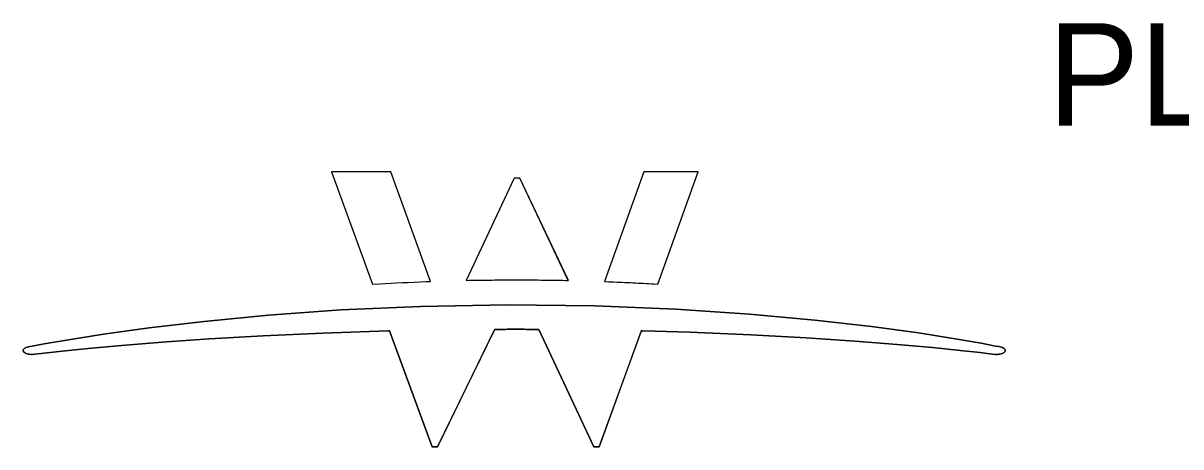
# Model space of a CAD drawing. Extents: x 0 to 34, y 0 to 22.
# Drawn here: x 2.214 to 3.794, y 1.115 to 1.693 of the extents above; entities that cross this region are included whole.
import ezdxf

# ---------------------------------------------------------------- set-up
doc = ezdxf.new("R2010")
doc.units = 0
doc.layers.add('SH_Text', color=7, linetype='Continuous')

msp = doc.modelspace()

# ---------------------------------------------------------------- linework, layer by layer
at = {"layer": 'SH_Text'}
for points in [[(2.7155, 1.4903), (2.6345, 1.4903), (2.6907, 1.3367), (2.7002, 1.3372), (2.7079, 1.3376), (2.7157, 1.3381), (2.7236, 1.3385), (2.7315, 1.3389), (2.7394, 1.3392), (2.7474, 1.3396), (2.7554, 1.3399), (2.7635, 1.3403), (2.7697, 1.3405)], [(3.061, 1.4903), (3.0072, 1.3403), (3.009, 1.3402), (3.0128, 1.3401), (3.0165, 1.3399), (3.0202, 1.3398), (3.024, 1.3396), (3.0277, 1.3395), (3.0314, 1.3393), (3.035, 1.3391), (3.0387, 1.339), (3.0424, 1.3388), (3.046, 1.3386), (3.0497, 1.3384), (3.0533, 1.3382), (3.0569, 1.338), (3.0605, 1.3379), (3.0641, 1.3377), (3.0677, 1.3375), (3.0713, 1.3373), (3.0748, 1.337), (3.0801, 1.3367), (3.1354, 1.4903)], [(2.8918, 1.4813), (2.8841, 1.4813), (2.8187, 1.3419), (2.8191, 1.3419), (2.8226, 1.342), (2.8261, 1.3421), (2.8295, 1.3421), (2.833, 1.3422), (2.8365, 1.3422), (2.84, 1.3423), (2.8435, 1.3423), (2.847, 1.3424), (2.8505, 1.3424), (2.8541, 1.3424), (2.8576, 1.3425), (2.8611, 1.3425), (2.8647, 1.3425), (2.8682, 1.3426), (2.8718, 1.3426), (2.8754, 1.3426), (2.8789, 1.3426), (2.8825, 1.3426), (2.8861, 1.3426), (2.89, 1.3426), (2.8938, 1.3426), (2.8976, 1.3426), (2.9014, 1.3426), (2.9053, 1.3425), (2.9091, 1.3425), (2.9129, 1.3425), (2.9166, 1.3425), (2.9204, 1.3424), (2.9242, 1.3424), (2.9279, 1.3423), (2.9317, 1.3423), (2.9354, 1.3422), (2.9392, 1.3422), (2.9429, 1.3421), (2.9466, 1.342), (2.9503, 1.342), (2.954, 1.3419), (2.9577, 1.3418), (2.9583, 1.3418)]]:
    msp.add_lwpolyline(points, close=True, dxfattribs=at)
for points in [[(2.7155, 1.4903), (2.6345, 1.4903), (2.6907, 1.3367), (2.7002, 1.3372), (2.7079, 1.3376), (2.7157, 1.3381), (2.7236, 1.3385), (2.7315, 1.3389), (2.7394, 1.3392), (2.7474, 1.3396), (2.7554, 1.3399), (2.7635, 1.3403), (2.7697, 1.3405), (2.7155, 1.4903)], [(3.061, 1.4903), (3.0072, 1.3403), (3.009, 1.3402), (3.0128, 1.3401), (3.0165, 1.3399), (3.0202, 1.3398), (3.024, 1.3396), (3.0277, 1.3395), (3.0314, 1.3393), (3.035, 1.3391), (3.0387, 1.339), (3.0424, 1.3388), (3.046, 1.3386), (3.0497, 1.3384), (3.0533, 1.3382), (3.0569, 1.338), (3.0605, 1.3379), (3.0641, 1.3377), (3.0677, 1.3375), (3.0713, 1.3373), (3.0748, 1.337), (3.0801, 1.3367), (3.1354, 1.4903), (3.061, 1.4903)], [(2.8918, 1.4813), (2.8841, 1.4813), (2.8187, 1.3419), (2.8226, 1.342), (2.8261, 1.3421), (2.8295, 1.3421), (2.833, 1.3422), (2.8365, 1.3422), (2.84, 1.3423), (2.8435, 1.3423), (2.847, 1.3424), (2.8505, 1.3424), (2.8541, 1.3424), (2.8576, 1.3425), (2.8611, 1.3425), (2.8647, 1.3425), (2.8682, 1.3426), (2.8718, 1.3426), (2.8754, 1.3426), (2.8789, 1.3426), (2.8825, 1.3426), (2.8861, 1.3426), (2.89, 1.3426), (2.8938, 1.3426), (2.8976, 1.3426), (2.9014, 1.3426), (2.9053, 1.3425), (2.9091, 1.3425), (2.9129, 1.3425), (2.9166, 1.3425), (2.9204, 1.3424), (2.9242, 1.3424), (2.9279, 1.3423), (2.9317, 1.3423), (2.9354, 1.3422), (2.9392, 1.3422), (2.9429, 1.3421), (2.9466, 1.342), (2.9503, 1.342), (2.954, 1.3419), (2.9577, 1.3418), (2.8918, 1.4813)], [(2.7119, 1.2729), (2.623, 1.27), (2.5416, 1.2663), (2.4683, 1.262), (2.4036, 1.2575), (2.3481, 1.2531), (2.3024, 1.2489), (2.2671, 1.2453), (2.2426, 1.2426), (2.2295, 1.2411), (2.2265, 1.2408), (2.2245, 1.2408), (2.2226, 1.241), (2.2207, 1.2413), (2.2191, 1.2417), (2.2176, 1.2423), (2.2163, 1.2429), (2.2152, 1.2437), (2.2144, 1.2445), (2.2139, 1.2454), (2.2138, 1.2463), (2.214, 1.2472), (2.2145, 1.2481), (2.2153, 1.2489), (2.2163, 1.2496), (2.2176, 1.2502), (2.2191, 1.2508), (2.2209, 1.2512), (2.2227, 1.2515), (2.2259, 1.252), (2.2426, 1.2552), (2.2755, 1.2609), (2.3235, 1.2685), (2.3857, 1.2772), (2.461, 1.286), (2.5486, 1.2944), (2.6473, 1.3015), (2.7562, 1.3064), (2.8744, 1.3085), (2.9941, 1.307), (3.1047, 1.3026), (3.2051, 1.2959), (3.2944, 1.2877), (3.3716, 1.2788), (3.4358, 1.2701), (3.4861, 1.2622), (3.5215, 1.256), (3.5411, 1.2523), (3.5456, 1.2515), (3.5475, 1.2512), (3.5492, 1.2508), (3.5507, 1.2502), (3.552, 1.2496), (3.5531, 1.2488), (3.5538, 1.248), (3.5543, 1.2472), (3.5545, 1.2463), (3.5544, 1.2454), (3.5539, 1.2446), (3.5533, 1.2438), (3.5524, 1.2431), (3.5513, 1.2425), (3.5501, 1.242), (3.5487, 1.2416), (3.5471, 1.2412), (3.5455, 1.241), (3.5438, 1.2408), (3.5426, 1.2408), (3.5423, 1.2408), (3.5421, 1.2408), (3.5419, 1.2408), (3.5416, 1.2408), (3.5414, 1.2408), (3.5412, 1.2408), (3.5409, 1.2409), (3.5407, 1.2409), (3.5405, 1.2409), (3.536, 1.2414), (3.52, 1.2433), (3.4927, 1.2463), (3.4549, 1.2501), (3.4068, 1.2544), (3.3492, 1.2589), (3.2825, 1.2633), (3.2072, 1.2675), (3.124, 1.271), (3.0599, 1.2729), (3.0597, 1.2729), (3.0595, 1.2729), (3.0591, 1.2729), (3.0587, 1.2729), (3.0583, 1.2729), (3.0579, 1.2729), (3.0576, 1.2729), (3.0573, 1.2729), (3.0002, 1.1147), (2.9929, 1.1147), (2.9177, 1.275), (2.9176, 1.275), (2.9173, 1.275), (2.9168, 1.275), (2.9162, 1.275), (2.9157, 1.275), (2.9151, 1.275), (2.9146, 1.275), (2.9143, 1.275), (2.9141, 1.275), (2.9119, 1.275), (2.9089, 1.275), (2.906, 1.275), (2.9032, 1.275), (2.9004, 1.275), (2.8977, 1.2751), (2.8949, 1.2751), (2.892, 1.2751), (2.8889, 1.2751), (2.8857, 1.2751), (2.8827, 1.2751), (2.88, 1.2751), (2.8773, 1.2751), (2.8747, 1.2751), (2.8721, 1.275), (2.8695, 1.275), (2.8669, 1.275), (2.8642, 1.275), (2.8613, 1.275), (2.8602, 1.275), (2.86, 1.275), (2.8597, 1.275), (2.8593, 1.275), (2.8588, 1.275), (2.8584, 1.275), (2.8579, 1.275), (2.8576, 1.275), (2.8574, 1.275), (2.8573, 1.275), (2.7795, 1.1147), (2.7719, 1.1147), (2.714, 1.2729), (2.7139, 1.2729), (2.7137, 1.2729), (2.7134, 1.2729), (2.713, 1.2729), (2.7127, 1.2729), (2.7124, 1.2729), (2.7121, 1.2729), (2.712, 1.2729), (2.7119, 1.2729)], [(3.5426, 1.2408), (3.5438, 1.2408), (3.5455, 1.241), (3.5471, 1.2412), (3.5487, 1.2416), (3.5501, 1.242), (3.5513, 1.2425), (3.5524, 1.2431), (3.5533, 1.2438), (3.5539, 1.2446), (3.5544, 1.2454), (3.5545, 1.2463), (3.5543, 1.2472), (3.5538, 1.248), (3.5531, 1.2488), (3.552, 1.2496), (3.5507, 1.2502), (3.5492, 1.2508), (3.5475, 1.2512), (3.5456, 1.2515), (3.5411, 1.2523), (3.5215, 1.256), (3.4861, 1.2622), (3.4358, 1.2701), (3.3716, 1.2788), (3.2944, 1.2877), (3.2051, 1.2959), (3.1047, 1.3026), (2.9941, 1.307), (2.8744, 1.3085), (2.7562, 1.3064), (2.6473, 1.3015), (2.5486, 1.2944), (2.461, 1.286), (2.3857, 1.2772), (2.3235, 1.2685), (2.2755, 1.2609), (2.2426, 1.2552), (2.2259, 1.252), (2.2227, 1.2515), (2.2209, 1.2512), (2.2191, 1.2508), (2.2176, 1.2502), (2.2163, 1.2496), (2.2153, 1.2489), (2.2145, 1.2481), (2.214, 1.2472), (2.2138, 1.2463), (2.2139, 1.2454), (2.2144, 1.2445), (2.2152, 1.2437), (2.2163, 1.2429), (2.2176, 1.2423), (2.2191, 1.2417), (2.2207, 1.2413), (2.2226, 1.241), (2.2245, 1.2408), (2.2265, 1.2408), (2.2295, 1.2411), (2.2426, 1.2426), (2.2671, 1.2453), (2.3024, 1.2489), (2.3481, 1.2531), (2.4036, 1.2575), (2.4683, 1.262), (2.5416, 1.2663), (2.623, 1.27), (2.7119, 1.2729), (2.7134, 1.2729)], [(2.7134, 1.2729), (2.714, 1.2729)], [(2.714, 1.2729), (2.7719, 1.1147), (2.7795, 1.1147), (2.8576, 1.275), (2.8584, 1.275), (2.8593, 1.275), (2.8602, 1.275), (2.8613, 1.275), (2.8642, 1.275), (2.8669, 1.275), (2.8695, 1.275), (2.8721, 1.275), (2.8747, 1.2751), (2.8773, 1.2751), (2.88, 1.2751), (2.8827, 1.2751), (2.8857, 1.2751), (2.8889, 1.2751), (2.892, 1.2751), (2.8949, 1.2751), (2.8977, 1.2751), (2.9004, 1.275), (2.9032, 1.275), (2.906, 1.275), (2.9089, 1.275), (2.9119, 1.275), (2.9146, 1.275), (2.9157, 1.275), (2.9168, 1.275), (2.9177, 1.275), (2.9929, 1.1147), (3.0002, 1.1147), (3.0579, 1.2729), (3.0587, 1.2729), (3.0597, 1.2729)], [(3.0597, 1.2729), (3.0599, 1.2729)], [(3.0599, 1.2729), (3.124, 1.271), (3.2072, 1.2675), (3.2825, 1.2633), (3.3492, 1.2589), (3.4068, 1.2544), (3.4549, 1.2501), (3.4927, 1.2463), (3.52, 1.2433), (3.536, 1.2414), (3.5409, 1.2409), (3.5416, 1.2408), (3.5423, 1.2408)], [(3.5423, 1.2408), (3.5426, 1.2408)]]:
    msp.add_lwpolyline(points, dxfattribs=at)

# ---------------------------------------------------------------- texts
msp.add_text('PLAN PREPARED BY:', height=0.14, dxfattribs=at).set_placement((3.6125, 1.553))

doc.saveas('drawing.dxf')
